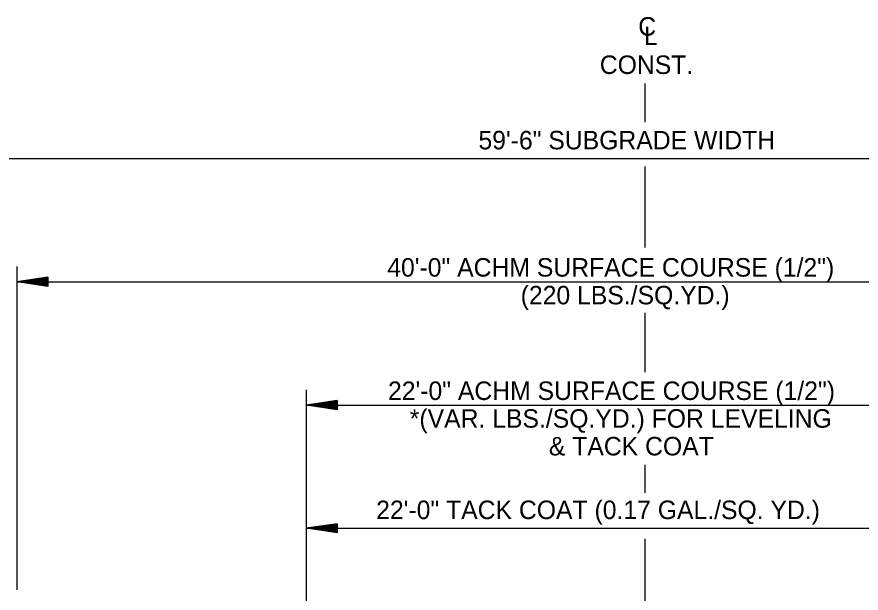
# Model space of a CAD drawing. Extents: x 2263886 to 2266026, y -3122850 to -3121850.
# Drawn here: x 2265482.19 to 2265509.57, y -3122267.57 to -3122248.86 of the extents above; entities that cross this region are included whole.
import ezdxf

# ---------------------------------------------------------------- set-up
doc = ezdxf.new("R2010")
doc.units = 0
doc.layers.add('R_Border Prem', color=7, linetype='Continuous')

msp = doc.modelspace()

# ---------------------------------------------------------------- linework, layer by layer
at = {"layer": 'R_Border Prem'}
for p, q in [((2265502.568, -3122252.284), (2265502.568, -3122251.025)), ((2265472.924, -3122253.462), (2265532.212, -3122253.462)), ((2265502.568, -3122256.352), (2265502.568, -3122253.715)), ((2265482.188, -3122256.962), (2265482.188, -3122267.462)), ((2265483.188, -3122257.312), (2265482.188, -3122257.462)), ((2265482.188, -3122257.462), (2265522.948, -3122257.462)), ((2265483.188, -3122257.612), (2265482.188, -3122257.462)), ((2265483.188, -3122257.337), (2265482.355, -3122257.462)), ((2265483.188, -3122257.587), (2265482.355, -3122257.462)), ((2265483.188, -3122257.363), (2265482.527, -3122257.462)), ((2265483.188, -3122257.562), (2265482.527, -3122257.462)), ((2265483.188, -3122257.388), (2265482.693, -3122257.462)), ((2265483.188, -3122257.537), (2265482.693, -3122257.462)), ((2265483.188, -3122257.414), (2265482.863, -3122257.462)), ((2265483.188, -3122257.511), (2265482.863, -3122257.462)), ((2265483.188, -3122257.439), (2265483.03, -3122257.462)), ((2265483.188, -3122257.486), (2265483.03, -3122257.462)), ((2265483.188, -3122257.312), (2265483.188, -3122257.612)), ((2265502.568, -3122260.391), (2265502.568, -3122258.467)), ((2265491.571, -3122260.962), (2265491.571, -3122278.683)), ((2265492.571, -3122261.312), (2265491.571, -3122261.462)), ((2265492.571, -3122261.337), (2265491.738, -3122261.462)), ((2265492.571, -3122261.363), (2265491.91, -3122261.462)), ((2265492.571, -3122261.312), (2265492.571, -3122261.612)), ((2265491.571, -3122261.462), (2265513.565, -3122261.462)), ((2265492.571, -3122261.612), (2265491.571, -3122261.462)), ((2265492.571, -3122261.587), (2265491.738, -3122261.462)), ((2265492.571, -3122261.562), (2265491.91, -3122261.462)), ((2265492.571, -3122261.388), (2265492.077, -3122261.462)), ((2265492.571, -3122261.537), (2265492.077, -3122261.462)), ((2265492.571, -3122261.414), (2265492.246, -3122261.462)), ((2265492.571, -3122261.511), (2265492.246, -3122261.462)), ((2265492.571, -3122261.439), (2265492.413, -3122261.462)), ((2265492.571, -3122261.486), (2265492.413, -3122261.462)), ((2265502.568, -3122264.315), (2265502.568, -3122263.404)), ((2265492.571, -3122265.312), (2265491.571, -3122265.462)), ((2265491.571, -3122265.462), (2265513.565, -3122265.462)), ((2265492.571, -3122265.612), (2265491.571, -3122265.462)), ((2265492.571, -3122265.337), (2265491.738, -3122265.462)), ((2265492.571, -3122265.587), (2265491.738, -3122265.462)), ((2265492.571, -3122265.363), (2265491.91, -3122265.462)), ((2265492.571, -3122265.562), (2265491.91, -3122265.462)), ((2265492.571, -3122265.388), (2265492.077, -3122265.462)), ((2265492.571, -3122265.537), (2265492.077, -3122265.462)), ((2265492.571, -3122265.414), (2265492.246, -3122265.462)), ((2265492.571, -3122265.511), (2265492.246, -3122265.462)), ((2265492.571, -3122265.439), (2265492.413, -3122265.462)), ((2265492.571, -3122265.486), (2265492.413, -3122265.462)), ((2265492.571, -3122265.312), (2265492.571, -3122265.612)), ((2265502.568, -3122278.683), (2265502.568, -3122265.805))]:
    msp.add_line(p, q, dxfattribs=at)

# ---------------------------------------------------------------- texts
for s, p in [('C', (2265502.343, -3122249.471)), ('L', (2265502.524, -3122249.776)), ('CONST.', (2265501.095, -3122250.715))]:
    msp.add_text(s, height=0.6, dxfattribs=at).set_placement(p)
for s, p in [('59\'-6" SUBGRADE WIDTH', (2265497.159, -3122253.162)), ('40\'-0" ACHM SURFACE COURSE (1/2")', (2265494.201, -3122257.292)), ('(220 LBS./SQ.YD.)', (2265498.529, -3122258.192)), ('22\'-0" ACHM SURFACE COURSE (1/2")', (2265494.225, -3122261.296)), ('*(VAR. LBS./SQ.YD.) FOR LEVELING', (2265494.931, -3122262.196)), ('& TACK COAT', (2265499.443, -3122263.096)), ('22\'-0" TACK COAT (0.17 GAL./SQ. YD.)', (2265493.842, -3122265.162))]:
    msp.add_text(s, height=0.6, rotation=360, dxfattribs=at).set_placement(p)

doc.saveas('drawing.dxf')
